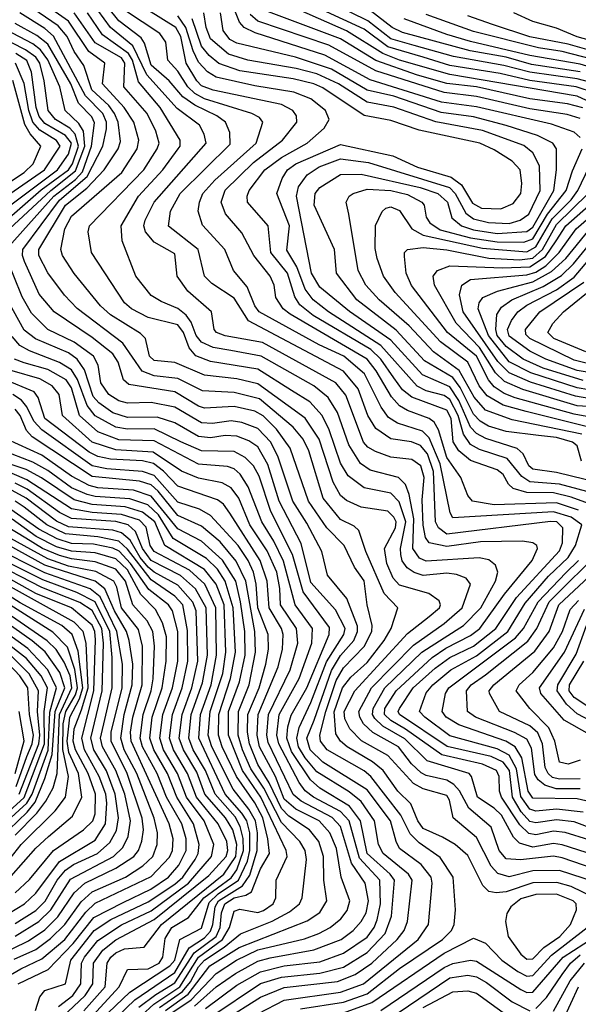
# Model space of a CAD drawing. Extents: x 501367 to 657802, y 482273 to 547541.
# Tile 572 of 656: x 593490 to 595379, y 538556 to 541882. Entities that reach past the tile are written whole.
import ezdxf

# ---------------------------------------------------------------- set-up
doc = ezdxf.new("R2010")
doc.units = 0

msp = doc.modelspace()

# ---------------------------------------------------------------- linework, layer by layer
at = {"layer": '0CON20XD'}
for points in [[(595437.6, 538967.6), (595315, 539007.8), (595225, 539006.1), (595145, 538986.2), (595106.9, 538996.9), (595085, 539022.5), (595035, 539119), (594956.2, 539185), (594943.7, 539245), (594935, 539260.9), (594855, 539283.7), (594821.7, 539301.7), (594735, 539396.1), (594645.9, 539445.9), (594606.2, 539486.2), (594589.8, 539519.8), (594587.6, 539545), (594623.3, 539615), (594802, 539808), (594874.7, 539865.3), (594909.4, 539895), (594913.1, 539905), (594908.5, 539918.5), (594873.8, 539943.8), (594775, 539971.5), (594753.5, 539995), (594732.1, 540045), (594723.8, 540095), (594761.4, 540165), (594762.9, 540185), (594755, 540201.5), (594735, 540221.5), (594645.1, 540235.1), (594595, 540256.9), (594575, 540273.8), (594549.7, 540319.7), (594503.2, 540465), (594455.6, 540535.6), (594295, 540651.3), (594225, 540668.4), (594115, 540680.4), (594015, 540723.6), (593945, 540730.3), (593929.2, 540745), (593915.3, 540805), (593898.3, 540821.7), (593797, 540885), (593763.1, 540915), (593675, 541024), (593635.2, 541085), (593629.1, 541105), (593642.4, 541175), (593665, 541217.5), (593835.2, 541365), (593887.8, 541445), (593892.9, 541475), (593876.1, 541535), (593844.1, 541585), (593770.3, 541665), (593778.4, 541735), (593723.9, 541773.9), (593655, 541876.6), (593538.8, 541958.8)], [(595575, 539061.8), (595335, 539135.9), (595295, 539139.9), (595235, 539128.2), (595212, 539132), (595181.4, 539161.4), (595119.3, 539255), (595112.6, 539275), (595111.6, 539325), (595102.8, 539345), (595055, 539366.4), (594918, 539398), (594795.1, 539485), (594745, 539514), (594723.9, 539535), (594725.1, 539555), (594763.5, 539615), (594885, 539727.3), (594931.5, 539758.5), (595015, 539800.9), (595046.2, 539825), (595129.4, 539940.6), (595222.8, 540055), (595241.2, 540095), (595238.4, 540105), (595225, 540114.8), (595190.4, 540120.4), (595048, 540118), (594935, 540102.4), (594875, 540114.8), (594862.9, 540132.9), (594854.2, 540174.2), (594850.6, 540259.4), (594857.5, 540335), (594847.1, 540375), (594816, 540396), (594745, 540403.9), (594692.9, 540422.9), (594667.6, 540437.6), (594653.1, 540455), (594593.1, 540613.1), (594558.7, 540655), (594311.2, 540791.2), (594185, 540813.8), (594155.5, 540825), (594147.7, 540835), (594139.2, 540895), (594059.2, 540965), (594022.4, 541015), (594015, 541090.6), (593945, 541130.5), (593915.6, 541165), (593909.8, 541185), (593914.1, 541205), (593944.5, 541265), (594120.4, 541465), (594114.3, 541495), (594098.4, 541525), (594022.2, 541582.2), (593920.5, 541695), (593873.4, 541793.4), (593796.8, 541855), (593733.5, 541943.5)], [(595493.2, 539123.2), (595365, 539171.6), (595305, 539178.6), (595235, 539168.4), (595215, 539172.8), (595186, 539206), (595157.1, 539255), (595146, 539345), (595125, 539373.1), (595085, 539392.9), (594935.9, 539425.9), (594775, 539534.4), (594770.4, 539545), (594774.3, 539555), (594821.2, 539625), (594895, 539690.9), (594945, 539727.3), (595025, 539765.9), (595099.7, 539825), (595169.7, 539930.3), (595315, 540087.5), (595325.7, 540115), (595327, 540165), (595306.4, 540185), (595285, 540186.9), (594934.2, 540144.2), (594906.5, 540165), (594896.3, 540185), (594889.1, 540355), (594868.8, 540415), (594845, 540443.3), (594815, 540455.4), (594745, 540465.8), (594695, 540501.1), (594667.5, 540545), (594635.1, 540635.1), (594585, 540694.6), (594264.3, 540864.3), (594215, 540941.5), (594139.5, 540990.5), (594115.3, 541015), (594094, 541105), (593993.7, 541183.7), (594000.5, 541235), (594033.3, 541295), (594201.5, 541461.5), (594201, 541501), (594186.3, 541535), (594157.2, 541557.2), (594082.6, 541592.6), (594041.4, 541621.4), (593995.4, 541675.4), (593935, 541728.1), (593912.5, 541802.5), (593900.8, 541820.8), (593825, 541877.6), (593755.3, 541965.3)], [(595380.2, 540225), (595305, 540250), (595095, 540243.2), (595020.8, 540255), (595005, 540273.9), (594981.4, 540335), (594935, 540402.2), (594906.3, 540496.3), (594892.2, 540522.2), (594874.7, 540535), (594801.8, 540561.8), (594775, 540577.8), (594747.9, 540607.9), (594695.6, 540695.6), (594665, 540735.1), (594405, 540886.6), (594381.2, 540905), (594356.9, 540943.1), (594351.2, 540985), (594336.9, 541015), (594281.5, 541085), (594241.4, 541161.4), (594186, 541226), (594171.2, 541265), (594185, 541305.9), (594280.3, 541399.7), (594378.7, 541475), (594427.9, 541535), (594426.6, 541556.6), (594414, 541575), (594375.1, 541595.1), (594145, 541643.5), (594105, 541658.5), (594088.8, 541675), (594052.8, 541735), (594035.2, 541825), (594018.8, 541855), (593875, 541944.3)], [(595434.3, 538915), (595355, 538953.1), (595306.7, 538966.7), (595225, 538965.7), (595135, 538935.4), (595101.9, 538931.9), (595076.9, 538936.9), (595056.6, 538956.6), (595005, 539058.6), (594963.1, 539095), (594919.9, 539119.9), (594855, 539149.3), (594837, 539175), (594812.6, 539232.6), (594768.8, 539275), (594719.4, 539345), (594683.3, 539375), (594597.9, 539425), (594574.5, 539445), (594559.1, 539469.1), (594553.9, 539543.9), (594581.5, 539625), (594609.4, 539660.6), (594665, 539710.4), (594722.6, 539785), (594746.2, 539825), (594769.1, 539895), (594722.9, 539942.9), (594660.8, 540085), (594636.5, 540156.5), (594621.2, 540171.2), (594575, 540193.3), (594516.7, 540265), (594468.4, 540425), (594449.1, 540465), (594415, 540504.8), (594300.9, 540600.9), (594215, 540622.3), (594107.9, 540627.9), (594025, 540670.1), (593945, 540678.9), (593904.9, 540694.9), (593838.6, 540788.6), (593685, 540906.5), (593641.4, 540951.4), (593585, 541026.7), (593555.2, 541085), (593555.5, 541105), (593645.7, 541255), (593717.6, 541312.4), (593775.8, 541375), (593823.3, 541445), (593830.7, 541470.7), (593823.2, 541535), (593810.4, 541565), (593791.8, 541591.8), (593734.1, 541645), (593706.8, 541726.8), (593675, 541774.3), (593651, 541825), (593620.5, 541860.5), (593513.7, 541933.7)], [(594655.7, 540685.7), (594585.9, 540745), (594502.9, 540782.9), (594300.4, 540895), (594285.3, 540915.3), (594259.6, 540979.6), (594213.5, 541035), (594183.9, 541105), (594108.1, 541188.1), (594094.2, 541235), (594097.9, 541265), (594110, 541295), (594150.4, 541339.6), (594290, 541465), (594312.4, 541535), (594301, 541551), (594275.5, 541565), (594115, 541614), (594082.1, 541632.1), (594058.7, 541655), (594025, 541708), (593991.7, 541745), (593984.7, 541805.3), (593964.3, 541835), (593845, 541913.5)], [(595385, 541484), (595365, 541501.7), (595288.4, 541528.4), (595035, 541587), (594916.5, 541603.5), (594675, 541678.8), (594521.6, 541761.6), (594286.8, 541836.8), (594249.5, 541855), (594233.2, 541873.2), (594209.1, 541935)], [(594835.4, 541694.6), (594694.4, 541744.4), (594575, 541817), (594305, 541918.3)], [(595435.6, 541595), (595375, 541623.7), (594945, 541696.2), (594775, 541744.6), (594717.8, 541767.8), (594595, 541843.8), (594433.9, 541915)], [(595434.2, 541634.2), (595371.5, 541655), (595215, 541676.5), (595115, 541700.1), (594945, 541727.1), (594855, 541754.6), (594735, 541790.5), (594655, 541849.3), (594513.3, 541915)], [(595444, 541664), (595375, 541681.4), (595215, 541704.1), (595127.4, 541727.4), (594957.1, 541757.2), (594823.8, 541795), (594745, 541816.7), (594667.6, 541877.6), (594550, 541935)], [(595385, 541705.5), (595220.8, 541730.8), (595135, 541754.9), (595013.1, 541776.9), (594785, 541838), (594750.2, 541855), (594675, 541912.5)], [(594439.7, 538540.3), (594585, 538562.2), (594665, 538591.1), (594775, 538676.1), (594920, 538775), (594949.8, 538805), (594959.4, 538825), (594964, 538875), (594955.8, 538985), (594911.9, 539051.9), (594840.5, 539100.5), (594810.9, 539130.9), (594778.8, 539195), (594678.1, 539325), (594655, 539343.8), (594529.6, 539415), (594507, 539445), (594505.1, 539465), (594525.8, 539545), (594560.1, 539649.9), (594585, 539692.1), (594655.2, 539764.8), (594680.6, 539815), (594681.6, 539835), (594665.2, 539905), (594655, 539986.1), (594621.8, 540031.8), (594587.2, 540105), (594529.2, 540165), (594466.4, 540255), (594404.7, 540434.7), (594358.3, 540498.3), (594313, 540543), (594285, 540559), (594215, 540574.6), (594115, 540569.3), (594095, 540575.7), (594015, 540624.6), (593859, 540649), (593841.7, 540665), (593823.8, 540725), (593805, 540753), (593735, 540808.2), (593606.7, 540895), (593556.6, 540955), (593506.5, 541065), (593499.6, 541085), (593500.9, 541105), (593625, 541271.6), (593718.1, 541351.9), (593771.5, 541455), (593783.3, 541513.3), (593783.9, 541535), (593771.8, 541565), (593713.3, 541625), (593605, 541826.4), (593575, 541852.4), (593490.6, 541905)], [(595544.7, 538975.3), (595325, 539050.6), (595295, 539055.8), (595183.7, 539043.7), (595135, 539046.6), (595111.3, 539075), (595084.2, 539154.2), (595008.6, 539218.6), (594976.9, 539276.9), (594958.5, 539298.5), (594935, 539312.3), (594865, 539328), (594847.5, 539337.5), (594815, 539367.7), (594771.1, 539425), (594683.9, 539473.9), (594653, 539503), (594639.9, 539525), (594636.9, 539545), (594680.2, 539625), (594821.3, 539768.7), (594925, 539842.4), (594986.7, 539895), (595014.1, 539975), (594999.6, 539995), (594967.3, 540007.3), (594935, 540012), (594855, 540004.4), (594823.7, 540013.7), (594800.2, 540030.2), (594783.9, 540053.9), (594778.6, 540075), (594777.8, 540095), (594796.3, 540185), (594773.4, 540253.4), (594745, 540282.3), (594655, 540300), (594601.3, 540341.3), (594575, 540383.4), (594536.3, 540496.3), (594513.4, 540545), (594470.9, 540590.9), (594409.1, 540629.1), (594295, 540700.6), (594135, 540726.6), (594086.2, 540746.2), (594063.2, 540773.2), (594043.9, 540825), (594025, 540850.5), (593925, 540875.2), (593867.8, 540905), (593844.7, 540925), (593732.9, 541095), (593721.7, 541165), (593726.2, 541185), (593910.2, 541375), (593955.2, 541445), (593962, 541465), (593950.5, 541505), (593921.4, 541565), (593842.6, 541655), (593845.7, 541734.3), (593835, 541752.8), (593745, 541804.1), (593674.9, 541905)], [(595575, 539013.9), (595324.6, 539094.6), (595295, 539098.2), (595225, 539086.3), (595180.2, 539100.2), (595160.4, 539120.4), (595119.6, 539195), (595095, 539218.4), (595038.5, 539255), (595018.4, 539325), (595009.7, 539335), (594868.4, 539378.4), (594792.5, 539452.5), (594718.3, 539495), (594690.9, 539520.9), (594682.8, 539535), (594685.1, 539555), (594725.1, 539625), (594849.9, 539745), (594925, 539793.7), (594991, 539835), (595049.7, 539895), (595099.4, 539985), (595106.7, 540015), (595099.5, 540039.5), (595076.6, 540056.6), (595043.8, 540063.8), (594865, 540052.4), (594842.4, 540062.4), (594820, 540095), (594822.5, 540195), (594807.3, 540277.3), (594795, 540311.6), (594770.8, 540335), (594675, 540359.8), (594642.8, 540382.8), (594602.9, 540445), (594565.1, 540555.1), (594533.7, 540605), (594484.8, 540645), (594307.2, 540745), (594204.3, 540764.3), (594145, 540774.4), (594105, 540792.4), (594086.8, 540815), (594069.8, 540859.8), (594053.5, 540883.5), (594025, 540906.6), (593969.2, 540929.2), (593935, 540950.3), (593883.3, 541015), (593836.3, 541135), (593833, 541185), (593891.8, 541285), (593974.2, 541375), (594026.4, 541445), (594033.2, 541455), (594032.8, 541475), (593964.9, 541584.9), (593891.8, 541671.8), (593871.7, 541745), (593857.9, 541767.9), (593770.3, 541830.3), (593720.1, 541905)], [(594755, 540671.8), (594711.8, 540735), (594677.2, 540767.2), (594482.9, 540882.9), (594437.9, 540917.9), (594420.8, 540945), (594396.1, 541025), (594339, 541095), (594330.7, 541185), (594261.1, 541265), (594259.2, 541285), (594266.1, 541305), (594319.6, 541375), (594375, 541416.3), (594462.8, 541465), (594519.5, 541515), (594536.3, 541545), (594524.7, 541575), (594474.2, 541614.2), (594416.9, 541636.9), (594285, 541658.4), (594155, 541687.9), (594125, 541705.2), (594095, 541737.8), (594076.3, 541776.3), (594052.5, 541855), (594025, 541894.7)], [(594393.3, 541103.3), (594402.8, 541185), (594359.7, 541295), (594378, 541345), (594396.1, 541375), (594424.3, 541395), (594575, 541460), (594751.5, 541421.5), (594835, 541383.7), (594949.5, 541349.5), (594984.1, 541324.1), (595021.5, 541261.5), (595051.8, 541245), (595117.2, 541242.8), (595158.7, 541261.3), (595184.3, 541295), (595188.6, 541328.6), (595183, 541375), (595155, 541404), (595095, 541442.3), (595046.2, 541465), (594841.3, 541508.7), (594745, 541541.3), (594655, 541558.2), (594515, 541651.1), (594485.3, 541665), (594415, 541681.6), (594235, 541708.9), (594163.8, 541733.8), (594130.7, 541760.7), (594105, 541792.3), (594073.9, 541885)], [(595495, 540306), (595305, 540352.3), (595225, 540363), (595211.6, 540375), (595193.1, 540415), (595172.9, 540432.9), (595066.7, 540466.7), (595035, 540483.7), (595015, 540505.2), (594975, 540595.4), (594945, 540641.9), (594851.9, 540681.9), (594745, 540798.9), (594605.9, 540895.9), (594505, 540978.1), (594477.5, 541025), (594426.7, 541285), (594433, 541317), (594462.4, 541357.6), (594502.5, 541385), (594575, 541411.2), (594669.5, 541399.5), (594943.5, 541315), (594963, 541295), (594998.5, 541228.5), (595025, 541208.8), (595075, 541196.1), (595145, 541193.6), (595182.8, 541205), (595212, 541225), (595249.9, 541305), (595248.2, 541388.2), (595225, 541432.1), (595195, 541456.4), (595055, 541506.9), (594896.9, 541536.9), (594755, 541586.6), (594665, 541603.5), (594568.6, 541665), (594495, 541699), (594425, 541716.9), (594261.5, 541745), (594195.8, 541765.8), (594135, 541817), (594120.7, 541855), (594112.8, 541905)], [(595390.2, 540390.2), (595375, 540442.5), (595360, 540455), (595305, 540470.3), (595245, 540477.2), (595135, 540490.9), (595075, 540508.8), (595046.7, 540525), (595025, 540548.7), (594979.4, 540639.4), (594955, 540673), (594858.9, 540728.9), (594763.1, 540833.1), (594629.8, 540935), (594561.2, 541025), (594555.2, 541105), (594485.9, 541255), (594488.8, 541295), (594505, 541315.2), (594575, 541358.4), (594645, 541359.4), (594844.7, 541315), (594904.4, 541294.4), (594937.2, 541265), (594952, 541212), (594984.3, 541185), (595025, 541171.4), (595105, 541159.9), (595205, 541165.8), (595225, 541181.2), (595296.6, 541305), (595304.9, 541375), (595304.8, 541445), (595293.5, 541465), (595240.6, 541490.6), (595135, 541524.5), (595025, 541553.1), (594915, 541568.7), (594755, 541623.8), (594665, 541643.3), (594544.2, 541714.2), (594422.9, 541755), (594225, 541802.1), (594200.8, 541815), (594178.3, 541845), (594168.9, 541905)], [(595385, 541547.8), (595341.6, 541561.6), (595215, 541580.6), (595035, 541621.7), (594925, 541635.4), (594695, 541708.7), (594535.2, 541795.2), (594295, 541876.9), (594269.6, 541899.6)], [(595205, 540917.3), (595305, 540968.7), (595365, 541011.6), (595494.9, 541165), (595625, 541269), (595650.9, 541305), (595676.1, 541365), (595678.6, 541385), (595665, 541437.7), (595629, 541499), (595589.7, 541599.7), (595537.3, 541665), (595495, 541698.7), (595385, 541732), (595215, 541761), (595015, 541807.5), (594935, 541832), (594790, 541885)], [(595455, 541740.6), (595325, 541774.3), (595245, 541786.1), (595025, 541841.6), (594865, 541899.7)], [(595495, 541756.3), (595345, 541799.3), (595215, 541823.8), (595088.9, 541865), (595005.9, 541895)], [(595485, 541793.8), (595375, 541824.3), (595305, 541852.9), (595225, 541876.1), (595161.5, 541905)], [(593456.4, 541175), (593595.1, 541305), (593679.2, 541370.9), (593710.4, 541455), (593705.5, 541505.5), (593690.5, 541530.5), (593644.2, 541575), (593626.5, 541655), (593585.9, 541745.9), (593560.3, 541780.3), (593535, 541799.7), (593445, 541847)], [(593453.8, 541115), (593605.7, 541285), (593678.6, 541341.4), (593702.3, 541367.7), (593732.7, 541455), (593742.8, 541532.8), (593734, 541554), (593689.3, 541599.3), (593663, 541665), (593585, 541799), (593548.5, 541828.5), (593475, 541869.3)], [(593381.2, 541148.8), (593563.2, 541306.8), (593655.5, 541375), (593668.5, 541395), (593688.6, 541455), (593678.3, 541495), (593660, 541515), (593611.1, 541545), (593586.2, 541575), (593572.9, 541675), (593558.3, 541735), (593545.1, 541755.1), (593510.4, 541780.4), (593416.7, 541826.7)], [(593257, 541105), (593618, 541375), (593655, 541427.4), (593665.2, 541465), (593645, 541490.7), (593575, 541531.1), (593556.5, 541555), (593546.1, 541585), (593529.7, 541705), (593513.9, 541743.9), (593477.4, 541767.4)], [(593397.3, 541252.7), (593573.9, 541375), (593627.1, 541455), (593615, 541473.1), (593558.7, 541508.7), (593534.2, 541535), (593520.7, 541575), (593505.7, 541665.7), (593475.8, 541735)], [(593384.2, 541285.8), (593505.4, 541365), (593535.5, 541395), (593561.7, 541455), (593525.6, 541495.6), (593507.4, 541527.4), (593466.7, 541676.7)], [(595394.1, 541584.1), (595342.1, 541597.9), (595215, 541614.6), (595034.9, 541654.9), (594935, 541666.2), (594835.4, 541694.6)], [(595391.5, 540481.5), (595155, 540529.5), (595065, 540562.2), (595026.4, 540606.4), (594976.2, 540696.2), (594889.4, 540759.4), (594807.7, 540847.7), (594705.6, 540935), (594661, 540985), (594634.8, 541035), (594603.3, 541225), (594594.7, 541265), (594604.6, 541285), (594617.3, 541295), (594665, 541308.8), (594745, 541304.9), (594801, 541291), (594849.7, 541265), (594857.6, 541255), (594864.8, 541215), (594877, 541195), (594912.2, 541172.2), (595015, 541145.3), (595105, 541131.5), (595195, 541129.7), (595225, 541141.6), (595275.2, 541224.8), (595338.1, 541305), (595358.9, 541371.1), (595392.3, 541445)], [(595415.1, 540505.1), (595202.4, 540557.6), (595125, 540579.8), (595070.8, 540610.8), (595044.3, 540645), (595005.4, 540725), (594913, 540793), (594759.5, 540960.5), (594720, 541015), (594699.2, 541075), (594691.8, 541108.2), (594693.3, 541186.7), (594715.9, 541234.1), (594727.8, 541245), (594745, 541249.5), (594775, 541237.6), (594816.3, 541175), (594854, 541154), (595055, 541109.6), (595205, 541097.1), (595235, 541114), (595291, 541209), (595355, 541273.1), (595377.5, 541305), (595415.9, 541384.1)], [(595469.9, 540529.9), (595365, 540549.5), (595165.9, 540604.1), (595128.5, 540618.5), (595095, 540641.2), (595074.9, 540665), (595035, 540745.1), (594936.8, 540825), (594815, 540984.2), (594796.8, 541025), (594791.9, 541081.9), (594791.8, 541095), (594801.1, 541105), (594855, 541112.6), (594935, 541104.7), (595076.1, 541076.1), (595180.6, 541070.6), (595225, 541076), (595257.9, 541105), (595305, 541190.4), (595412.9, 541295)], [(595485, 540570.2), (595375, 540577.3), (595192, 540632), (595129.4, 540659.4), (595099, 540689), (595045, 540773.9), (594966.6, 540856.6), (594892.9, 540985), (594888.1, 541015), (594902.7, 541035), (594945, 541050.1), (595123, 541043), (595215, 541047.3), (595268.3, 541081.7), (595303.7, 541135), (595337.2, 541185), (595461.4, 541295)], [(595415, 540601.6), (595369.5, 540609.5), (595217.4, 540657.4), (595145, 540688.3), (595106.7, 540726.7), (594989.7, 540895), (594977.6, 540952.4), (594985.8, 540985), (595015, 541004.1), (595205, 541019.9), (595235, 541029.3), (595269.4, 541050.6), (595314, 541095), (595371.9, 541175), (595509.5, 541295)], [(595415, 540631), (595375, 540638.1), (595218.5, 540688.5), (595145, 540726.3), (595075.4, 540815), (595041, 540905), (595044.3, 540925.7), (595056.3, 540943.7), (595105.3, 540964.7), (595225, 540996.1), (595288.8, 541031.2), (595336.6, 541075), (595425.6, 541184.4)], [(595395, 540662.9), (595260.7, 540705), (595193.2, 540735), (595135, 540778.2), (595104.9, 540814.9), (595099.8, 540835), (595103.9, 540886.1), (595119.2, 540910.8), (595154.8, 540935.2), (595259.9, 540980.1), (595321.9, 541018.1), (595362.8, 541057.2), (595460.1, 541175)], [(594210.9, 538479.1), (594385, 538569.2), (594575, 538596.2), (594653, 538625), (594837.4, 538775), (594872.7, 538825), (594885.5, 538964.5), (594882.1, 538985), (594847.5, 539027.5), (594775, 539082.1), (594762.9, 539105), (594744.6, 539175), (594665, 539280.1), (594515, 539373.4), (594472.5, 539415), (594461.2, 539455), (594485.6, 539515), (594545, 539683.5), (594575, 539734.1), (594619.8, 539785), (594632.8, 539815), (594632.5, 539832.5), (594596.3, 539926.3), (594531.6, 540005), (594511.4, 540085), (594461.2, 540181.2), (594413.9, 540255), (594363.7, 540403.7), (594339.3, 540455), (594295, 540501.1), (594241.5, 540521.5), (594205, 540526.8), (594142.3, 540517.7), (594105, 540519.4), (594015, 540572.2), (593935, 540588.9), (593855, 540586.6), (593825, 540594.4), (593791.9, 540615), (593764.8, 540655), (593755.2, 540715), (593739.7, 540745), (593675, 540792.9), (593585, 540835.5), (593530.3, 540890.3), (593498.5, 540945), (593442.5, 541085)], [(595505, 540261.8), (595315, 540312.5), (595215, 540320.3), (595188.1, 540338.1), (595139, 540399), (595045, 540429.9), (595015, 540446.8), (594991.1, 540481.1), (594973.3, 540545), (594945, 540599.2), (594925, 540612.6), (594865, 540627.9), (594834.2, 540644.2), (594711.4, 540781.4), (594534.8, 540895), (594482.8, 540935), (594455, 540970.9), (594427, 541047), (594393.3, 541103.3)], [(595415, 540718.8), (595365, 540732), (595215, 540804.7), (595201.2, 540818.8), (595200.8, 540835), (595248.8, 540895), (595397.8, 540995)], [(595405, 540760), (595296.7, 540805), (595275.6, 540825), (595292.8, 540855), (595329.4, 540895), (595443.4, 540986.6)], [(594179.6, 538500.4), (594305, 538579.5), (594385, 538612), (594565, 538632.3), (594625, 538656.3), (594681.1, 538695), (594767.1, 538775), (594790.2, 538805), (594801.6, 538835), (594817.7, 538975), (594805.3, 538995.3), (594718.9, 539065), (594703.7, 539095), (594689.7, 539175), (594645, 539240.2), (594603.8, 539273.8), (594495, 539341.1), (594455, 539387.8), (594433.5, 539425), (594426.9, 539455), (594435, 539490.8), (594475.2, 539574.8), (594527.6, 539712.4), (594586, 539805), (594591, 539825), (594558.5, 539888.5), (594475, 539981), (594441.9, 540111.9), (594367.7, 540255), (594329.2, 540379.2), (594295, 540438.4), (594265, 540459.1), (594225, 540475.1), (594185, 540477.1), (594135, 540469.6), (594095, 540473.7), (594015, 540520.1), (593955, 540539.3), (593855, 540538), (593805, 540553.4), (593757.5, 540587.5), (593738.6, 540608.6), (593709, 540699), (593684.8, 540734.8), (593655, 540755.8), (593543.3, 540803.3), (593505, 540832.8), (593433.5, 540963.5)], [(595435, 540686.9), (595375, 540696.4), (595269, 540735), (595215, 540762.3), (595145, 540812.7), (595140, 540835), (595153.5, 540865), (595174.5, 540895), (595205, 540917.3)], [(594136.4, 538513.6), (594305, 538625.3), (594375, 538647.5), (594505, 538661.2), (594585, 538681), (594665, 538730.4), (594726.1, 538795), (594746.9, 538853.1), (594757.1, 538975), (594742.5, 538995), (594665.6, 539065), (594642.7, 539175), (594605, 539224.9), (594505, 539285.8), (594473.3, 539313.3), (594409.5, 539409.5), (594393.8, 539455), (594396.7, 539493.3), (594408, 539532), (594460.8, 539625), (594536.9, 539805), (594538.3, 539828.3), (594449.2, 539949.2), (594412.7, 540075), (594339.9, 540219.9), (594300, 540340), (594281.2, 540375), (594252.3, 540402.3), (594215, 540422.6), (594105, 540424.7), (594035, 540455.4), (593945, 540499.6), (593855, 540498.6), (593815, 540504.9), (593745, 540543.3), (593718.1, 540578.1), (593686.2, 540666.2), (593665, 540698.6), (593625, 540724), (593523.1, 540763.1), (593491.3, 540781.3), (593465, 540811.2)], [(594119.1, 538540.9), (594225, 538620.7), (594305, 538665.1), (594385, 538685.8), (594505, 538698.8), (594585, 538728.5), (594665, 538781.9), (594688.6, 538815), (594698.9, 538841.1), (594710.2, 538895), (594707.7, 538975), (594639.2, 539049.2), (594604.3, 539175), (594575, 539206.7), (594484.2, 539255), (594455, 539277.2), (594434.8, 539304.8), (594366, 539436), (594359.4, 539465), (594367.1, 539535), (594435, 539656.7), (594477.7, 539775), (594480.6, 539825), (594422.2, 539905), (594382.7, 540052.7), (594350.1, 540120.1), (594308.7, 540185), (594263.1, 540303.1), (594236.1, 540346.1), (594215, 540364.2), (594192.8, 540372.8), (594095, 540380.6), (593945, 540458.9), (593825, 540462.3), (593755, 540489.4), (593692.6, 540545), (593665, 540638), (593647.5, 540665), (593585, 540699.5), (593505, 540722.9), (593473, 540735)], [(594081.1, 538548.9), (594154.9, 538615), (594220, 538660), (594295, 538701), (594337.2, 538712.8), (594485, 538739.1), (594577.6, 538775), (594617.9, 538805), (594645, 538834.8), (594661.7, 538865), (594670, 538905), (594658.5, 538965), (594612, 539032), (594575, 539156.6), (594546.4, 539186.4), (594442, 539242), (594415, 539263.8), (594330.4, 539440.4), (594325.8, 539465), (594331.5, 539535), (594404.7, 539685), (594430.4, 539775), (594425.9, 539825), (594372.5, 539905), (594369.9, 539959.9), (594359.3, 540015), (594327.6, 540087.6), (594268.4, 540175), (594231.1, 540265), (594205, 540299.8), (594175, 540317.1), (594095, 540332.7), (594037.1, 540357.1), (593941.3, 540421.3), (593815, 540428.4), (593735, 540454.9), (593635.2, 540545), (593623.8, 540615), (593600.4, 540645), (593558.7, 540668.7), (593465, 540695.1)], [(595395.1, 539205.1), (595305, 539214.2), (595235, 539207.7), (595215, 539214.3), (595185, 539257.1), (595170.6, 539350.6), (595145, 539397.2), (595105, 539418.3), (594945, 539462.4), (594860, 539525), (594842.2, 539545), (594865, 539607.2), (594886.7, 539635), (594947.8, 539685), (595035, 539732.4), (595140.4, 539815), (595199.3, 539910.7), (595278.5, 540001.5), (595344.7, 540065), (595370, 540105), (595391, 540175), (595355, 540201.5), (595295, 540219.4), (594955, 540199.4), (594946.3, 540216.3), (594911.7, 540381.7), (594875, 540469.7), (594852.2, 540492.2), (594768.3, 540518.3), (594737.3, 540537.3), (594712.6, 540572.6), (594655.7, 540685.7)], [(593998.2, 538521.8), (594069.7, 538570.3), (594155, 538659.8), (594223.4, 538705), (594295, 538739.1), (594452.9, 538777.1), (594501.3, 538795), (594540.5, 538815), (594576.2, 538843.8), (594597.2, 538872.8), (594606.8, 538905), (594576.8, 538985), (594561.8, 539081.8), (594539.1, 539135), (594503.2, 539175), (594424.4, 539214.4), (594385, 539248), (594354.7, 539324.7), (594301.2, 539425), (594292.9, 539465), (594296.6, 539535), (594364.7, 539695), (594379.3, 539755), (594380.9, 539805), (594375.1, 539825), (594333.4, 539895), (594327.4, 539985), (594303.5, 540055), (594201.2, 540215), (594179.4, 540245), (594159.3, 540259.3), (594025, 540306.1), (593977, 540357), (593942.5, 540382.5), (593905, 540391.1), (593796.9, 540396.9), (593755, 540405.9), (593725, 540420.4), (593575.7, 540535), (593552.8, 540605), (593538.7, 540625), (593436.9, 540666.9)], [(595460.3, 540230.3), (595355, 540268.4), (595295, 540283.3), (595204.7, 540284.7), (595158.4, 540298.4), (595142.9, 540312.9), (595125.2, 540345), (595105, 540361.3), (595015, 540393.1), (594975.4, 540425.4), (594955.7, 540455.7), (594949.7, 540535), (594935, 540562.5), (594816.2, 540606.2), (594785, 540631.6), (594755, 540671.8)], [(593982.8, 538535), (594060.1, 538589.9), (594133, 538685), (594232.3, 538747.7), (594462.1, 538837.9), (594505, 538866.2), (594529.2, 538905), (594519.2, 538975), (594518, 539055), (594501.7, 539105), (594470.7, 539145), (594400.6, 539190.6), (594375, 539216.9), (594333.6, 539303.6), (594295, 539366.1), (594267.2, 539435), (594260.9, 539475), (594262.1, 539535), (594299.5, 539625), (594322.9, 539705), (594331.2, 539755), (594330.9, 539805), (594295.6, 539895), (594289.8, 539975), (594280.3, 540015), (594262.4, 540055), (594229.4, 540105), (594135, 540206.8), (594098.3, 540228.3), (594025, 540251.9), (593945, 540342.4), (593905, 540355.8), (593785, 540363.9), (593735, 540374.5), (593565, 540496.7), (593538, 540525), (593514.3, 540574.3), (593496.7, 540596.7), (593466.6, 540615)], [(593963.3, 538545), (594041.3, 538598.7), (594068.3, 538631.7), (594095, 538681.6), (594115.1, 538705), (594181.7, 538748.3), (594236.8, 538793.2), (594343.9, 538836.1), (594402.4, 538867.6), (594436.7, 538895), (594445.2, 538915), (594460, 539045), (594455.5, 539075), (594437.6, 539105), (594375, 539169.5), (594315.3, 539285.3), (594271.5, 539351.5), (594243.1, 539415), (594229.4, 539465), (594229.6, 539545), (594265.8, 539635), (594287.6, 539745), (594285.8, 539815), (594254.6, 539985), (594222.4, 540052.4), (594168, 540118), (594105, 540171), (594025, 540206.7), (593958.9, 540288.9), (593935, 540310.2), (593895, 540322.7), (593735, 540338.2), (593532, 540472), (593513.6, 540493.6), (593491.4, 540545), (593475, 540565.9)], [(593777.3, 538402.7), (593943.7, 538556.3), (594032, 538615), (594094.4, 538715), (594176.3, 538775), (594200.2, 538815), (594215, 538870), (594235, 538877.3), (594295, 538865.4), (594315, 538872.1), (594347.3, 538895), (594356, 538915), (594357.1, 538975), (594394.8, 539055), (594391.5, 539075), (594305.5, 539255.5), (594244, 539345), (594196.6, 539465), (594196.8, 539545), (594233, 539645), (594252.4, 539735), (594251.3, 539815), (594237.4, 539915), (594220.6, 539985), (594176.2, 540056.2), (594105, 540120.6), (594025, 540161.5), (593935, 540272.6), (593875, 540292.6), (593755, 540300.6), (593725, 540308.1), (593665, 540339.3), (593565, 540410.4), (593447.3, 540465)], [(593893.7, 538546.3), (593951, 538589), (594015, 538627.5), (594080.5, 538729.5), (594154.2, 538785), (594168.3, 538815), (594173.2, 538865), (594184.4, 538895), (594215, 538914.8), (594255.4, 538924.6), (594274.6, 538935.4), (594305, 539013), (594335.1, 539065), (594329.8, 539115), (594312, 539185), (594285, 539236.5), (594223, 539325), (594174.9, 539425), (594162.1, 539465), (594163.2, 539535), (594203.5, 539656.5), (594219.7, 539745), (594212.6, 539895), (594185.4, 539985), (594158.7, 540025), (594121.8, 540061.8), (594009.5, 540129.5), (593959.2, 540209.2), (593923.1, 540243.1), (593862.7, 540262.7), (593745, 540271), (593718.1, 540278.1), (593665, 540300.1), (593585, 540358.9), (593535, 540387.5), (593465, 540414.4)], [(593728.5, 538425), (593879.9, 538570.1), (594015, 538663.1), (594063.3, 538746.7), (594115, 538779.8), (594135, 538803), (594143.8, 538825), (594151.5, 538885), (594162.3, 538905), (594244, 538956), (594267.9, 538992.1), (594292.8, 539075), (594294.5, 539135), (594287.1, 539175), (594265, 539214.9), (594212.4, 539282.4), (594140.1, 539425), (594127.6, 539465), (594134.6, 539545), (594177, 539673), (594187.5, 539745), (594181.9, 539905), (594154.5, 539975), (594115, 540024.4), (593980.7, 540105), (593947.2, 540185), (593905, 540218.5), (593846.4, 540236.4), (593735, 540244), (593675, 540259.3), (593564.5, 540334.5), (593512.1, 540362.1), (593455, 540381.3)], [(593693.7, 538435), (593863.2, 538596.8), (593998.1, 538685), (594014.9, 538705), (594032.1, 538775), (594105, 538813.2), (594130.7, 538899.3), (594161, 538929), (594230.1, 538975), (594261, 539039), (594269, 539075), (594268.1, 539135), (594257.8, 539175), (594241.6, 539201.6), (594185.6, 539265.6), (594095.6, 539455), (594101.4, 539535), (594137.6, 539635), (594156.2, 539735), (594153.2, 539895), (594116.5, 539975), (594065, 540021.7), (593945, 540084.7), (593931.9, 540105), (593917.7, 540167.7), (593895, 540191.1), (593835, 540210.5), (593735, 540216.7), (593665, 540229.3), (593515, 540327.8), (593465, 540348.2)], [(593725, 538504.7), (593827.1, 538615), (593855, 538673.1), (593925, 538675.3), (593962, 538695), (593974, 538715), (593981.9, 538778.1), (594005, 538814.6), (594061.2, 538848.8), (594113.1, 538915), (594205, 538982.5), (594225, 539009.6), (594246.8, 539075), (594245.7, 539115.7), (594236.2, 539156.2), (594218.6, 539188.6), (594150.8, 539265), (594119.1, 539345), (594077.1, 539415), (594062.4, 539455), (594070.4, 539535), (594108.7, 539641.3), (594125.5, 539735), (594120.8, 539895), (594085, 539959.6), (594034.2, 540004.2), (593935, 540054.6), (593906.1, 540095), (593882.1, 540152.2), (593857, 540175), (593815, 540186.2), (593665, 540196.6), (593625, 540216.9), (593515.4, 540295.4), (593475, 540315.9)], [(593706.9, 538533.1), (593778.8, 538615), (593786.1, 538695), (593798.6, 538715), (593815, 538729.6), (593845, 538742.6), (593910.8, 538749.1), (593969.6, 538825), (594180.4, 538995), (594221.1, 539055), (594224.4, 539095), (594210.8, 539145), (594186.5, 539185), (594116.1, 539265), (594089.2, 539339.2), (594043.8, 539415), (594029.1, 539455), (594039.4, 539535), (594072.2, 539625), (594092.8, 539715), (594086.6, 539885), (594075.8, 539914.2), (594025, 539971.8), (593945, 540015.2), (593925, 540032.5), (593898.2, 540065), (593864, 540124), (593835, 540148.5), (593805, 540157.5), (593655, 540168.8), (593615, 540187.5), (593512.5, 540265), (593465, 540291)], [(594129.8, 538990.2), (594188.8, 539055), (594193.8, 539075), (594191, 539105), (594161.6, 539165), (594087.6, 539255), (594057.9, 539335), (594010.4, 539415), (593996.5, 539455), (594007.4, 539535), (594040.1, 539625), (594059.3, 539715), (594057.9, 539817.9), (594041.6, 539905), (594015, 539934.2), (593935, 539989.3), (593855, 540093.4), (593825, 540120.2), (593755, 540135.2), (593645, 540144.4), (593581.9, 540175), (593505.8, 540235), (593475, 540255.7)], [(593621.6, 538548.4), (593669.5, 538585), (593696.7, 538625), (593699.1, 538695), (593709, 538715), (593755, 538771.1), (593835, 538823.6), (593935, 538870.8), (594061.2, 538965), (594138.9, 539055), (594147, 539095), (594113.7, 539175), (594054, 539255), (594024.4, 539335), (593976.9, 539415), (593963.8, 539455), (593974.1, 539535), (594006.8, 539625), (594024.5, 539715), (594024.5, 539815), (594007, 539885), (593993, 539905), (593927.3, 539957.3), (593865, 540044.9), (593826.3, 540086.3), (593805, 540096.8), (593740.2, 540109.8), (593665, 540112.4), (593617.5, 540127.5), (593555, 540161.1), (593452.9, 540233)], [(593543.6, 538535), (593558.8, 538581.2), (593575, 538601.8), (593644.8, 538625.2), (593663, 538705), (593742.4, 538805), (593798.1, 538841.9), (593925, 538901.4), (594015, 538960.9), (594042.2, 538985), (594083.4, 539045), (594093.4, 539065), (594097.2, 539095), (594078.2, 539165), (594021.2, 539255), (593990.1, 539335), (593943.6, 539415), (593930.4, 539455), (593938.6, 539525), (593971.8, 539625), (593985.4, 539714.6), (593986.4, 539796.4), (593973.7, 539843.7), (593949.3, 539889.3), (593900.2, 539940.2), (593855, 540023.1), (593815, 540060.3), (593745, 540080.6), (593665, 540086), (593615, 540101), (593546.3, 540136.3), (593465, 540194.2)], [(593808.4, 539985), (593747.3, 540017.3), (593655, 540036.1), (593585, 540059.9), (593425, 540148)], [(593485.7, 538625), (593586.9, 538673.1), (593671.2, 538761.2), (593741.5, 538848.5), (593840.3, 538899.7), (593934.1, 538945), (593993, 538985), (594028.5, 539025), (594053, 539075), (594052.7, 539115), (594038.6, 539165), (593986.3, 539255), (593955.4, 539335), (593905.6, 539425), (593897.4, 539455), (593907.7, 539535), (593934.4, 539615), (593941.1, 539655), (593946.4, 539765), (593940.1, 539815), (593921.1, 539851.1), (593872.6, 539905), (593848.4, 539985), (593815.9, 540025), (593745, 540050.2), (593665, 540059.9), (593625, 540071.3), (593567, 540095), (593510.7, 540130.7), (593441.9, 540171.9)], [(593365, 538694.2), (593520.6, 538769.4), (593575, 538806.9), (593619, 538851), (593675, 538931.8), (593711, 538965), (593815.1, 539014.9), (593875.9, 539055), (593891.5, 539075), (593903.6, 539106.4), (593908.4, 539145), (593904.1, 539184.1), (593853.3, 539335), (593799.5, 539445), (593799.5, 539475), (593836.4, 539625), (593838.4, 539705), (593819.3, 539815), (593762.2, 539932.2), (593729, 539959), (593575, 540013), (593395, 540103.1)], [(593475, 538786.1), (593555, 538835.7), (593595.5, 538874.5), (593662, 538978), (593807.9, 539055), (593838.6, 539085), (593857.3, 539122.7), (593864.9, 539175), (593846.1, 539265), (593815.6, 539345), (593770.6, 539425), (593763.7, 539455), (593802.9, 539625), (593803.4, 539726.6), (593794.9, 539815), (593745.4, 539915), (593683.5, 539946.5), (593569, 539989), (593385, 540081.2)], [(593471.7, 538708.3), (593545, 538741.2), (593595, 538777.4), (593642.6, 538825), (593698.7, 538901.3), (593735, 538935.6), (593848.6, 538985), (593907, 539023), (593940, 539055), (593955.1, 539095), (593956.1, 539135), (593945.5, 539184.5), (593886.6, 539335), (593843.4, 539415), (593831.9, 539455), (593843.7, 539535), (593870.7, 539635), (593872.7, 539705), (593860.9, 539785), (593851.2, 539815), (593810.6, 539885), (593778.7, 539958.7), (593745, 539984.9), (593691.4, 540001.4), (593575, 540038.6), (593455, 540105.1)], [(595385, 539283.7), (595303.7, 539283.7), (595265.9, 539295.9), (595243.5, 539313.5), (595232.2, 539332.2), (595221.2, 539421.2), (595205, 539450.7), (595163.5, 539473.5), (595031.4, 539525), (595004.3, 539545), (595000.6, 539615), (595017.2, 539635), (595065, 539668.4), (595208, 539782), (595238.4, 539825), (595281, 539915), (595461.7, 540095)], [(593475, 538828.4), (593545, 538872.7), (593575.9, 538904.1), (593617.1, 538975), (593645, 539008.8), (593672.4, 539027.6), (593753.4, 539065), (593795, 539102.1), (593817.4, 539142.6), (593824.5, 539185), (593813.2, 539265), (593783.7, 539343.7), (593741.2, 539415), (593731, 539455), (593769.2, 539615), (593774.1, 539775), (593767.9, 539825), (593735, 539886.1), (593693.3, 539913.3), (593565, 539963.2), (593385, 540056.2)], [(595405, 539243.1), (595375, 539249.1), (595225, 539251.8), (595209.9, 539275), (595188.4, 539388.4), (595165.1, 539425), (595133.9, 539443.9), (594975, 539500), (594932.6, 539525), (594918.4, 539545), (594930.3, 539605), (594940.8, 539625), (595167, 539793), (595193.3, 539825), (595243.6, 539915), (595336.9, 540013.1), (595379.5, 540055)], [(595385, 539317.4), (595315, 539315.7), (595292.1, 539322.1), (595276.7, 539335), (595266.9, 539355), (595258.2, 539435), (595242.1, 539472.2), (595215, 539496.6), (595112.8, 539545), (595078.9, 539605), (595078, 539615), (595092.9, 539635), (595232, 539748), (595281.1, 539815), (595313.6, 539905), (595484.4, 540065)], [(593455, 538863.5), (593506.3, 538895), (593545, 538930.8), (593625, 539037.9), (593745, 539110), (593780.5, 539165), (593784.7, 539235.3), (593781.6, 539265), (593759.4, 539325), (593709.8, 539415), (593700.2, 539455), (593741, 539615), (593747.1, 539787.1), (593744.9, 539815), (593735, 539835.9), (593665.5, 539895), (593545, 539943.8), (593385, 540031.7)], [(593375, 538606.3), (593493.8, 538675), (593565, 538709.1), (593643.4, 538775), (593713.6, 538866.4), (593745, 538897.2), (593935, 538986.8), (593997.1, 539052.9), (594007.4, 539075), (594008.9, 539115), (593995.8, 539165), (593866.9, 539445), (593864.9, 539474.9), (593873.1, 539525), (593904.6, 539635), (593905.5, 539765.5), (593891.6, 539821.6), (593834.4, 539895), (593819, 539965), (593808.4, 539985)], [(593475, 538932.5), (593523.1, 538976.9), (593604.6, 539075.4), (593706.2, 539145), (593738.1, 539175), (593745, 539198.8), (593747.1, 539265), (593722.3, 539335), (593679.1, 539415), (593671.1, 539445), (593675, 539485.8), (593699.6, 539550.4), (593721.6, 539625), (593715.2, 539775.2), (593705.3, 539815), (593675, 539846.1), (593385, 540006.1)], [(593461.8, 538988.2), (593545, 539083.4), (593587.4, 539122.6), (593669.2, 539190.8), (593700, 539255), (593688.6, 539335), (593656.7, 539406.7), (593650.3, 539445), (593659.8, 539525), (593692.4, 539587.6), (593703.5, 539625), (593688, 539748), (593667.7, 539805), (593632.9, 539835), (593492, 539912), (593385, 539979)], [(593433.2, 539016.8), (593495, 539095.7), (593610.5, 539209.5), (593644.9, 539255), (593654.9, 539325.1), (593635.8, 539415.8), (593637.5, 539502.5), (593646.1, 539545), (593678.5, 539601.5), (593685.3, 539625), (593676.8, 539686.8), (593651.7, 539761.7), (593602.9, 539812.9), (593385, 539949.8)], [(593475, 539127.1), (593548.6, 539201.4), (593578.8, 539241.2), (593603.3, 539286.7), (593616.8, 539335), (593625.2, 539535), (593666.7, 539625), (593660.7, 539665), (593641.1, 539711.1), (593613.6, 539753.6), (593583.5, 539783.5), (593385, 539920.1)], [(595385, 539380), (595345, 539366.7), (595315, 539373.9), (595299.3, 539445), (595279.5, 539489.5), (595215.7, 539555), (595168.6, 539615), (595178.7, 539635), (595225, 539676.5), (595295, 539759.5), (595325.3, 539815), (595351.2, 539888.8), (595379.8, 539920.2)], [(593448.8, 539175), (593514.7, 539235.3), (593532.1, 539265), (593586.2, 539413.8), (593592.5, 539542.5), (593614.8, 539625), (593585.5, 539685), (593517.7, 539757.7), (593345, 539881.6)], [(593455, 539146.4), (593515.8, 539204.2), (593542.1, 539237.9), (593575, 539318.1), (593600.6, 539399.4), (593610.1, 539545), (593643.3, 539625), (593626.5, 539676.5), (593575.9, 539745.9), (593533, 539783), (593365, 539901.3)], [(595417, 539467), (595331.7, 539515), (595252.5, 539605), (595247.3, 539625), (595332.8, 539745), (595399.6, 539890.4)], [(593429.8, 539185), (593505.5, 539254.5), (593573.7, 539435), (593573.5, 539545), (593584, 539625), (593563.1, 539665), (593513.4, 539723.4), (593369.3, 539835)], [(595448, 539498), (595375, 539537.2), (595339.5, 539569.5), (595308, 539615), (595309.7, 539635), (595371.8, 539738.2), (595406.9, 539835)], [(593489.1, 539265), (593554.8, 539435), (593558.8, 539465), (593550.5, 539545), (593553.5, 539615), (593521.9, 539671.9), (593459.5, 539735)], [(595415, 539558.9), (595365, 539591.5), (595348.7, 539615), (595349.8, 539635), (595397.5, 539715)], [(593478.5, 539291.5), (593515, 539392.2), (593532.7, 539435), (593537.1, 539465), (593523.1, 539535), (593517.6, 539625), (593491.2, 539665), (593453.4, 539705)], [(593475, 539335), (593505.9, 539445.9), (593488.6, 539545)], [(593488.5, 538415), (593594.6, 538475.4), (593712, 538585), (593737.1, 538625), (593739.7, 538695), (593771.6, 538738.4), (593815, 538773.6), (593945, 538841.8), (594129.8, 538990.2)], [(595205, 538708.5), (595225, 538709.1), (595262.3, 538747.7), (595316.9, 538785), (595353.2, 538825), (595373.3, 538875), (595371.5, 538895), (595361.6, 538905), (595305, 538927.7), (595235, 538926.7), (595185, 538911.9), (595150.9, 538885), (595137.8, 538862.2), (595132.5, 538835), (595142.1, 538785), (595184.7, 538724.7), (595205, 538708.5)], [(594585, 538526.5), (594681.1, 538561.1), (594925, 538728.4), (595025, 538778.4), (595065, 538761.6), (595121, 538705), (595175, 538666.9), (595205, 538651.1), (595225, 538652.4), (595288.2, 538721.8), (595408.8, 538815)], [(594711.1, 538535), (594925, 538680.1), (594955, 538693.5), (595015, 538704.9), (595035, 538700.7), (595185, 538605.5), (595205, 538595.4), (595225, 538596), (595327.9, 538715), (595467.5, 538805)], [(595235, 538541.6), (595271.1, 538578.9), (595325, 538656.7), (595352.4, 538695), (595385, 538722.2)], [(595295, 538532), (595351.8, 538635), (595399.9, 538695)], [(594735, 538503.2), (594945, 538644.4), (595005, 538653.4), (595035, 538648.2), (595069.2, 538629.2), (595155, 538564), (595215, 538533)], [(595328.3, 538501.7), (595380, 538615)], [(594855, 538544.9), (594955, 538597.6), (595005, 538601), (595035, 538593.3), (595175, 538491.8)]]:
    msp.add_lwpolyline(points, dxfattribs=at)

doc.saveas('drawing.dxf')
